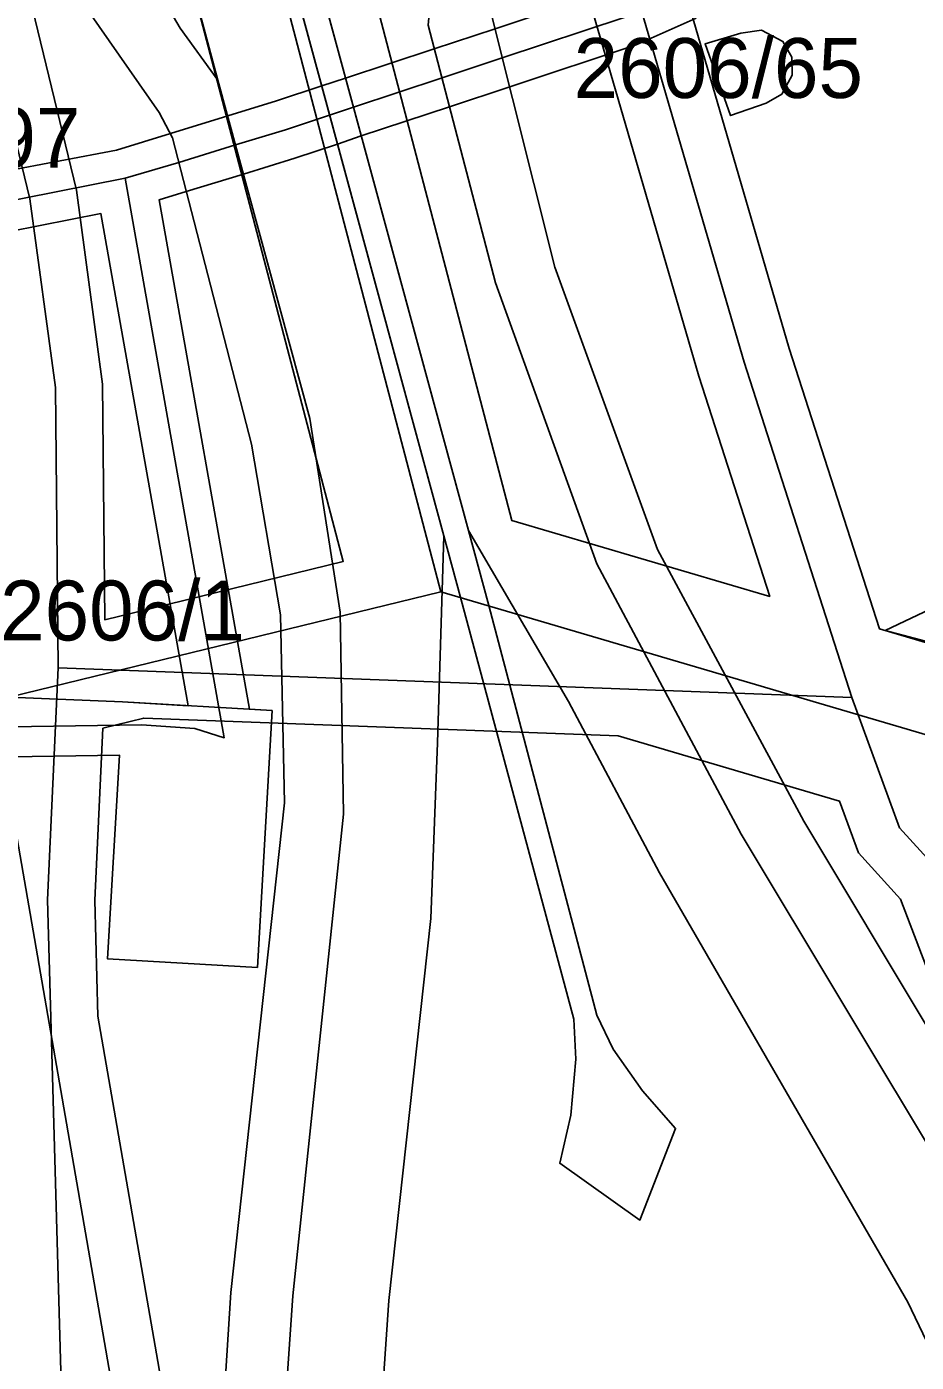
# Model space of a CAD drawing. Extents: x -263423 to -261326, y -1240067 to -1237864.
# Drawn here: x -262889.94 to -262860.21, y -1239293 to -1239248.39 of the extents above; entities that cross this region are included whole.
import ezdxf

# ---------------------------------------------------------------- set-up
doc = ezdxf.new("R2010")
doc.units = 0
for name, color, linetype in [('body_kn', 7, 'Continuous'), ('kladpar_druhypozemkov', 7, 'Continuous'), ('kladpar_hranice', 7, 'Continuous'), ('kladpar_parcelnecisla', 7, 'Continuous'), ('kladpar_plochy', 7, 'Continuous'), ('tarchy_linie', 7, 'Continuous'), ('zappar_hrandruhpozemk', 7, 'Continuous')]:
    doc.layers.add(name, color=color, linetype=linetype)

msp = doc.modelspace()

# ---------------------------------------------------------------- linework, layer by layer
at = {"layer": 'body_kn'}
for p, q in [((-262884.81, -1239248.44), (-262884.81, -1239248.44)), ((-262874.29, -1239248.46), (-262874.29, -1239248.46)), ((-262866.08, -1239248.61), (-262866.08, -1239248.61)), ((-262865.39, -1239248.51), (-262865.39, -1239248.51)), ((-262876.32, -1239249.13), (-262876.32, -1239249.13)), ((-262869.58, -1239249), (-262869.58, -1239249)), ((-262867.27, -1239248.96), (-262867.27, -1239248.96)), ((-262867.27, -1239248.96), (-262867.27, -1239248.96)), ((-262864.67, -1239248.88), (-262864.67, -1239248.88)), ((-262874.05, -1239249.43), (-262874.05, -1239249.43)), ((-262864.37, -1239249.41), (-262864.37, -1239249.41)), ((-262879.29, -1239250.11), (-262879.29, -1239250.11)), ((-262876.06, -1239250.1), (-262876.06, -1239250.1)), ((-262864.36, -1239250.01), (-262864.36, -1239250.01)), ((-262883.55, -1239250.17), (-262883.55, -1239250.17)), ((-262880.08, -1239250.37), (-262880.08, -1239250.37)), ((-262873.8, -1239250.4), (-262873.8, -1239250.4)), ((-262881.59, -1239250.87), (-262881.59, -1239250.87)), ((-262865.23, -1239250.94), (-262865.23, -1239250.94)), ((-262864.71, -1239250.64), (-262864.71, -1239250.64)), ((-262885.51, -1239251.25), (-262885.51, -1239251.25)), ((-262883.22, -1239251.37), (-262883.22, -1239251.37)), ((-262879.82, -1239251.34), (-262879.82, -1239251.34)), ((-262879.02, -1239251.08), (-262879.02, -1239251.08)), ((-262875.81, -1239251.07), (-262875.81, -1239251.07)), ((-262866.42, -1239251.36), (-262866.42, -1239251.36)), ((-262881.29, -1239251.83), (-262881.29, -1239251.83)), ((-262885.14, -1239251.96), (-262885.14, -1239251.96)), ((-262885.07, -1239252.1), (-262885.07, -1239252.1)), ((-262882.96, -1239252.34), (-262882.96, -1239252.34)), ((-262879.55, -1239252.31), (-262879.55, -1239252.31)), ((-262878.76, -1239252.04), (-262878.76, -1239252.04)), ((-262886.94, -1239252.51), (-262886.94, -1239252.51)), ((-262880.98, -1239252.78), (-262880.98, -1239252.78)), ((-262884.86, -1239252.92), (-262884.86, -1239252.92)), ((-262886.65, -1239253.45), (-262886.65, -1239253.45)), ((-262882.7, -1239253.31), (-262882.7, -1239253.31)), ((-262888.28, -1239253.85), (-262888.28, -1239253.85)), ((-262884.61, -1239253.89), (-262884.61, -1239253.89)), ((-262889.83, -1239254.14), (-262889.83, -1239254.14)), ((-262885.51, -1239254.17), (-262885.51, -1239254.17)), ((-262887.46, -1239254.63), (-262887.46, -1239254.63)), ((-262872.29, -1239256.42), (-262872.29, -1239256.42)), ((-262874.28, -1239256.95), (-262874.28, -1239256.95)), ((-262864.46, -1239259.14), (-262864.46, -1239259.14)), ((-262865.97, -1239259.6), (-262865.97, -1239259.6)), ((-262887.41, -1239260.33), (-262887.41, -1239260.33)), ((-262867.48, -1239260.06), (-262867.48, -1239260.06)), ((-262888.98, -1239260.44), (-262888.98, -1239260.44)), ((-262880.48, -1239261.48), (-262880.48, -1239261.48)), ((-262882.43, -1239262.33), (-262882.43, -1239262.33)), ((-262875.18, -1239265.22), (-262875.18, -1239265.22)), ((-262875.18, -1239265.22), (-262875.18, -1239265.22)), ((-262873.73, -1239264.88), (-262873.73, -1239264.88)), ((-262876, -1239265.39), (-262876, -1239265.39)), ((-262876, -1239265.39), (-262876, -1239265.39)), ((-262868.86, -1239265.85), (-262868.86, -1239265.85)), ((-262879.36, -1239266.25), (-262879.36, -1239266.25)), ((-262870.89, -1239266.33), (-262870.89, -1239266.33)), ((-262876.1, -1239267.26), (-262876.1, -1239267.26)), ((-262876.1, -1239267.26), (-262876.1, -1239267.26)), ((-262865.11, -1239267.42), (-262865.11, -1239267.42)), ((-262879.46, -1239267.95), (-262879.46, -1239267.95)), ((-262875.31, -1239267.94), (-262875.31, -1239267.94)), ((-262874.5, -1239267.72), (-262874.5, -1239267.72)), ((-262887.33, -1239268.2), (-262887.33, -1239268.2)), ((-262881.46, -1239268.03), (-262881.46, -1239268.03)), ((-262861.45, -1239268.5), (-262861.45, -1239268.5)), ((-262861.26, -1239268.56), (-262861.26, -1239268.56)), ((-262888.89, -1239269.8), (-262888.89, -1239269.8)), ((-262888.89, -1239269.8), (-262888.89, -1239269.8)), ((-262886.74, -1239270.94), (-262886.74, -1239270.94)), ((-262884.54, -1239271.07), (-262884.54, -1239271.07)), ((-262871.84, -1239270.93), (-262871.84, -1239270.93)), ((-262862.37, -1239270.8), (-262862.37, -1239270.8)), ((-262886.03, -1239271.48), (-262886.03, -1239271.48)), ((-262882.49, -1239271.19), (-262882.49, -1239271.19)), ((-262881.74, -1239271.23), (-262881.74, -1239271.23)), ((-262881.74, -1239271.23), (-262881.74, -1239271.23)), ((-262887.4, -1239271.82), (-262887.4, -1239271.82)), ((-262887.4, -1239271.82), (-262887.4, -1239271.82)), ((-262886.1, -1239271.71), (-262886.1, -1239271.71)), ((-262884.32, -1239271.83), (-262884.32, -1239271.83)), ((-262883.34, -1239272.14), (-262883.34, -1239272.14)), ((-262883.34, -1239272.14), (-262883.34, -1239272.14)), ((-262876.21, -1239272.31), (-262876.21, -1239272.31)), ((-262870.18, -1239272.08), (-262870.18, -1239272.08)), ((-262886.84, -1239272.72), (-262886.84, -1239272.72)), ((-262881.33, -1239274.31), (-262881.33, -1239274.31)), ((-262862.78, -1239274.26), (-262862.78, -1239274.26)), ((-262879.35, -1239274.69), (-262879.35, -1239274.69)), ((-262863.97, -1239274.93), (-262863.97, -1239274.93)), ((-262866.07, -1239275.36), (-262866.07, -1239275.36)), ((-262860.78, -1239275.15), (-262860.78, -1239275.15)), ((-262862.15, -1239275.98), (-262862.15, -1239275.98)), ((-262868.8, -1239276.65), (-262868.8, -1239276.65)), ((-262889.24, -1239277.55), (-262889.24, -1239277.55)), ((-262887.66, -1239277.56), (-262887.66, -1239277.56)), ((-262860.74, -1239277.53), (-262860.74, -1239277.53)), ((-262876.44, -1239278.18), (-262876.44, -1239278.18)), ((-262887.24, -1239279.52), (-262887.24, -1239279.52)), ((-262882.23, -1239279.81), (-262882.23, -1239279.81)), ((-262887.56, -1239281.44), (-262887.56, -1239281.44)), ((-262871.66, -1239281.54), (-262871.66, -1239281.54)), ((-262870.89, -1239281.4), (-262870.89, -1239281.4)), ((-262870.34, -1239282.54), (-262870.34, -1239282.54)), ((-262871.59, -1239282.87), (-262871.59, -1239282.87)), ((-262869.36, -1239283.93), (-262869.36, -1239283.93)), ((-262871.76, -1239284.74), (-262871.76, -1239284.74)), ((-262868.26, -1239285.19), (-262868.26, -1239285.19)), ((-262872.13, -1239286.35), (-262872.13, -1239286.35)), ((-262869.45, -1239288.25), (-262869.45, -1239288.25)), ((-262883.12, -1239290.67), (-262883.12, -1239290.67)), ((-262881.05, -1239290.78), (-262881.05, -1239290.78)), ((-262877.84, -1239290.94), (-262877.84, -1239290.94)), ((-262860.5, -1239290.99), (-262860.5, -1239290.99))]:
    msp.add_line(p, q, dxfattribs=at)
at = {"layer": 'kladpar_druhypozemkov'}
for p, q in [((-262866.03, -1239249.78), (-262866.03, -1239249.78)), ((-262885.94, -1239267.15), (-262885.94, -1239267.15))]:
    msp.add_line(p, q, dxfattribs=at)
at = {"layer": 'kladpar_hranice'}
for points in [[(-262893.54, -1239197.19), (-262892.9, -1239198.44), (-262892.79, -1239199.33), (-262892.76, -1239200.55), (-262875.18, -1239265.22), (-262874.5, -1239267.72), (-262870.89, -1239281.4), (-262870.34, -1239282.54), (-262869.36, -1239283.93), (-262868.26, -1239285.19), (-262869.45, -1239288.25), (-262872.13, -1239286.35), (-262871.76, -1239284.74), (-262871.59, -1239282.87), (-262871.66, -1239281.54), (-262875.31, -1239267.94), (-262876, -1239265.39), (-262893.6, -1239200.6), (-262893.66, -1239199.26), (-262893.7, -1239198.54), (-262894.26, -1239197.51)], [(-262894.26, -1239197.51), (-262893.7, -1239198.54), (-262893.66, -1239199.26), (-262893.6, -1239200.6), (-262876, -1239265.39), (-262875.31, -1239267.94), (-262871.66, -1239281.54), (-262871.59, -1239282.87), (-262871.76, -1239284.74), (-262872.13, -1239286.35), (-262869.45, -1239288.25), (-262868.26, -1239285.19), (-262869.36, -1239283.93), (-262870.34, -1239282.54), (-262870.89, -1239281.4), (-262874.5, -1239267.72), (-262875.18, -1239265.22), (-262892.76, -1239200.55), (-262892.79, -1239199.33), (-262892.9, -1239198.44), (-262893.54, -1239197.19)], [(-262867.27, -1239248.96), (-262866.08, -1239248.61), (-262865.39, -1239248.51), (-262864.67, -1239248.88), (-262864.37, -1239249.41), (-262864.36, -1239250.01), (-262864.71, -1239250.64), (-262865.23, -1239250.94), (-262866.42, -1239251.36), (-262867.27, -1239248.96)], [(-262866.08, -1239248.61), (-262867.27, -1239248.96), (-262866.42, -1239251.36), (-262865.23, -1239250.94), (-262864.71, -1239250.64), (-262864.36, -1239250.01), (-262864.37, -1239249.41), (-262864.67, -1239248.88), (-262865.39, -1239248.51), (-262866.08, -1239248.61)]]:
    msp.add_lwpolyline(points, dxfattribs=at)
at = {"layer": 'kladpar_plochy'}
for p, q in [((-262875.18, -1239265.22), (-262892.76, -1239200.55)), ((-262893.6, -1239200.6), (-262876, -1239265.39)), ((-262866.08, -1239248.61), (-262867.27, -1239248.96)), ((-262865.39, -1239248.51), (-262866.08, -1239248.61)), ((-262864.67, -1239248.88), (-262865.39, -1239248.51)), ((-262867.27, -1239248.96), (-262866.42, -1239251.36)), ((-262864.37, -1239249.41), (-262864.67, -1239248.88)), ((-262864.36, -1239250.01), (-262864.37, -1239249.41)), ((-262864.71, -1239250.64), (-262864.36, -1239250.01)), ((-262866.42, -1239251.36), (-262865.23, -1239250.94)), ((-262865.23, -1239250.94), (-262864.71, -1239250.64)), ((-262874.5, -1239267.72), (-262875.18, -1239265.22)), ((-262876, -1239265.39), (-262875.31, -1239267.94)), ((-262875.31, -1239267.94), (-262871.66, -1239281.54)), ((-262870.89, -1239281.4), (-262874.5, -1239267.72)), ((-262871.66, -1239281.54), (-262871.59, -1239282.87)), ((-262870.34, -1239282.54), (-262870.89, -1239281.4)), ((-262869.36, -1239283.93), (-262870.34, -1239282.54)), ((-262871.59, -1239282.87), (-262871.76, -1239284.74)), ((-262868.26, -1239285.19), (-262869.36, -1239283.93)), ((-262871.76, -1239284.74), (-262872.13, -1239286.35)), ((-262869.45, -1239288.25), (-262868.26, -1239285.19)), ((-262872.13, -1239286.35), (-262869.45, -1239288.25))]:
    msp.add_line(p, q, dxfattribs=at)
msp.add_lwpolyline([(-262893.54, -1239197.19), (-262892.9, -1239198.44), (-262892.79, -1239199.33), (-262892.76, -1239200.55), (-262875.18, -1239265.22), (-262874.5, -1239267.72), (-262870.89, -1239281.4), (-262870.34, -1239282.54), (-262869.36, -1239283.93), (-262868.26, -1239285.19), (-262869.45, -1239288.25), (-262872.13, -1239286.35), (-262871.76, -1239284.74), (-262871.59, -1239282.87), (-262871.66, -1239281.54), (-262875.31, -1239267.94), (-262876, -1239265.39), (-262893.6, -1239200.6), (-262893.66, -1239199.26), (-262893.7, -1239198.54), (-262894.26, -1239197.51)], dxfattribs=at)
msp.add_lwpolyline([(-262867.27, -1239248.96), (-262866.08, -1239248.61), (-262865.39, -1239248.51), (-262864.67, -1239248.88), (-262864.37, -1239249.41), (-262864.36, -1239250.01), (-262864.71, -1239250.64), (-262865.23, -1239250.94), (-262866.42, -1239251.36)], close=True, dxfattribs=at)
at = {"layer": 'tarchy_linie'}
msp.add_line((-262888.89, -1239269.8), (-262862.37, -1239270.8), dxfattribs=at)
for points in [[(-263002.97, -1238844.59), (-262980.25, -1238906.63), (-262945.58, -1239009.09), (-262938.29, -1239035.86), (-262916.38, -1239115.82), (-262894.12, -1239198.57), (-262876.1, -1239267.26), (-262891.06, -1239270.91), (-262884.2, -1239310.37), (-262877, -1239350.49), (-262869.73, -1239390.34), (-262861.27, -1239427.46), (-262857.92, -1239442.13), (-262856.51, -1239448.31), (-262843.28, -1239506.14), (-262818.17, -1239595.69)], [(-262939.39, -1239021.15), (-262934.2, -1239037.72), (-262927.16, -1239063.69), (-262920.98, -1239083.65), (-262911.91, -1239113.75), (-262904.59, -1239137.31), (-262894.43, -1239170.66), (-262879.54, -1239218.96), (-262874.31, -1239236.62), (-262867.48, -1239260.06), (-262865.11, -1239267.42), (-262873.73, -1239264.88), (-262891.31, -1239197.83), (-262913.63, -1239115.08), (-262935.59, -1239035.12), (-262939.39, -1239021.15)], [(-262931.57, -1239078.69), (-262927.11, -1239096.92), (-262921.96, -1239117.89), (-262918.29, -1239132.37), (-262910.23, -1239164.23), (-262903.15, -1239192.92), (-262896.96, -1239218.17), (-262893.46, -1239232.55), (-262888.28, -1239253.85), (-262887.41, -1239260.33), (-262887.33, -1239268.2), (-262879.36, -1239266.25), (-262896.93, -1239199.31), (-262919.13, -1239116.56), (-262940.99, -1239036.6)], [(-262868.1, -1239408.65), (-262872.01, -1239389.76), (-262878.89, -1239354.27), (-262886.38, -1239314.4), (-262887.47, -1239307.93), (-262888.71, -1239296.45), (-262889.24, -1239277.55), (-262888.89, -1239269.8), (-262888.98, -1239260.44), (-262889.83, -1239254.14), (-262894.99, -1239232.92), (-262898.49, -1239218.54), (-262904.68, -1239193.3), (-262911.76, -1239164.61), (-262919.82, -1239132.76), (-262923.49, -1239118.27), (-262928.64, -1239097.29), (-262933.1, -1239079.06)], [(-262919.47, -1239083.19), (-262910.4, -1239113.29), (-262903.08, -1239136.85), (-262892.92, -1239170.2), (-262878.03, -1239218.5), (-262872.8, -1239236.18), (-262865.97, -1239259.6), (-262862.37, -1239270.8), (-262860.78, -1239275.15), (-262855.16, -1239281.3), (-262847.42, -1239296.93), (-262841.21, -1239314.37), (-262837.3, -1239325.72), (-262833.82, -1239334.62), (-262823.57, -1239363.35), (-262812.24, -1239393.87)], [(-262912, -1239272.44), (-262911.43, -1239272.98), (-262900.66, -1239270.87), (-262899.91, -1239271.44), (-262899.03, -1239271.13), (-262897.81, -1239270.71), (-262890.51, -1239271.78), (-262886.1, -1239271.71), (-262884.32, -1239271.83), (-262883.34, -1239272.14), (-262886.65, -1239253.45), (-262895.77, -1239255.25), (-262901, -1239256.19), (-262902.95, -1239245.25), (-262905.65, -1239233.51), (-262907.52, -1239223.8), (-262907.72, -1239222.99), (-262910.73, -1239208.94), (-262913.76, -1239193.57)], [(-262877.17, -1239193.9), (-262874.23, -1239204.17), (-262874.43, -1239205.3), (-262870.75, -1239216.92), (-262869.87, -1239217.95), (-262868.41, -1239222.44), (-262866.89, -1239227.27), (-262863.66, -1239236.62), (-262861.02, -1239245.55), (-262867.89, -1239247.16), (-262869.94, -1239248.07), (-262874.05, -1239249.43), (-262876.06, -1239250.1), (-262879.02, -1239251.08), (-262879.82, -1239251.34), (-262881.29, -1239251.83), (-262882.96, -1239252.34), (-262884.86, -1239252.92), (-262886.65, -1239253.45)], [(-262890.7, -1239253.23), (-262886.94, -1239252.51), (-262885.14, -1239251.96), (-262883.22, -1239251.37), (-262881.59, -1239250.87), (-262880.08, -1239250.37), (-262879.29, -1239250.11), (-262876.32, -1239249.13), (-262874.29, -1239248.46), (-262870.3, -1239247.13), (-262868.21, -1239246.21), (-262862.28, -1239244.82), (-262864.61, -1239236.92), (-262867.84, -1239227.59), (-262869.36, -1239222.75), (-262870.76, -1239218.45), (-262871.64, -1239217.42), (-262875.46, -1239205.37), (-262875.25, -1239204.22), (-262878.13, -1239194.18)], [(-262868.71, -1239244.57), (-262864.46, -1239259.14), (-262861.45, -1239268.5), (-262858.82, -1239269.28), (-262856.89, -1239271.06), (-262851.57, -1239285.01), (-262845.97, -1239296.31)], [(-262815.82, -1239255.23), (-262839.17, -1239265.37), (-262840.46, -1239264.79), (-262843.52, -1239266.07), (-262846.69, -1239265.07), (-262857.71, -1239270.3), (-262858.82, -1239269.28), (-262858.94, -1239269.17), (-262861.26, -1239268.56), (-262851.47, -1239263.91), (-262851.43, -1239263.93), (-262850.86, -1239263.81), (-262846.31, -1239261.94), (-262843.68, -1239262.77), (-262802.64, -1239245.55)], [(-262867.57, -1239248.11), (-262869.58, -1239249), (-262873.8, -1239250.4), (-262875.81, -1239251.07), (-262878.76, -1239252.04), (-262879.55, -1239252.31), (-262880.98, -1239252.78), (-262882.7, -1239253.31), (-262884.61, -1239253.89), (-262885.51, -1239254.17), (-262882.49, -1239271.19), (-262881.74, -1239271.23), (-262882.23, -1239279.81), (-262887.24, -1239279.52), (-262886.84, -1239272.72), (-262890.49, -1239272.78)], [(-262890.52, -1239270.78), (-262886.74, -1239270.94), (-262884.54, -1239271.07), (-262887.46, -1239254.63), (-262895.58, -1239256.23)], [(-262876.1, -1239267.26), (-262859.65, -1239272.11), (-262836.46, -1239332.83), (-262813.8, -1239395.79), (-262782.96, -1239480.21), (-262751.68, -1239564.86), (-262738.56, -1239596.25), (-262720.83, -1239681.08), (-262703.16, -1239765.24), (-262676.39, -1239868.22), (-262673.88, -1239876.15)], [(-262881.74, -1239271.23), (-262882.23, -1239279.81), (-262887.24, -1239279.52), (-262886.84, -1239272.72), (-262890.49, -1239272.78), (-262897.46, -1239271.77), (-262898.91, -1239273.2), (-262899.5, -1239272.38), (-262900.2, -1239271.67), (-262899.07, -1239270.54), (-262899.1, -1239269.96), (-262898.54, -1239269.59), (-262897.7, -1239269.04), (-262897.22, -1239269.78), (-262890.52, -1239270.78), (-262886.74, -1239270.94), (-262881.74, -1239271.23)], [(-262883.34, -1239272.14), (-262884.32, -1239271.83), (-262886.1, -1239271.71), (-262890.51, -1239271.78), (-262897.81, -1239270.71), (-262898.99, -1239271.87), (-262899.5, -1239272.38)], [(-262887.4, -1239271.82), (-262886.03, -1239271.48), (-262870.18, -1239272.08), (-262862.78, -1239274.26), (-262862.15, -1239275.98), (-262860.74, -1239277.53), (-262839.23, -1239333.86), (-262816.57, -1239396.8)], [(-262823.03, -1239560.07), (-262828.03, -1239541.17), (-262832, -1239526.63), (-262837.39, -1239506.6), (-262841.48, -1239490.91), (-262845.09, -1239476.09), (-262852.63, -1239446.01), (-262852.91, -1239441.33), (-262856.62, -1239422.41), (-262858.01, -1239417.71), (-262862.05, -1239416.38), (-262868.07, -1239389.96), (-262875.38, -1239350.2), (-262882.58, -1239310.08), (-262887.56, -1239281.44), (-262887.66, -1239277.56), (-262887.4, -1239271.82)]]:
    msp.add_lwpolyline(points, dxfattribs=at)
at = {"layer": 'zappar_hrandruhpozemk'}
for p, q in [((-262887.35, -1239236.1), (-262883.55, -1239250.17)), ((-262868.86, -1239265.85), (-262863.97, -1239274.93)), ((-262881.33, -1239274.31), (-262883.12, -1239290.67)), ((-262866.07, -1239275.36), (-262857.6, -1239289.47)), ((-262868.8, -1239276.65), (-262860.5, -1239290.99)), ((-262876.44, -1239278.18), (-262877.84, -1239290.94)), ((-262881.05, -1239290.78), (-262881.83, -1239302.09))]:
    msp.add_line(p, q, dxfattribs=at)
for points in [[(-262874.59, -1239240.27), (-262874.08, -1239243.44), (-262874.41, -1239247.99), (-262872.29, -1239256.42), (-262868.86, -1239265.85)], [(-262889.39, -1239243.66), (-262887.85, -1239247.9), (-262885.51, -1239251.25), (-262885.07, -1239252.1), (-262882.43, -1239262.33), (-262881.46, -1239268.03), (-262881.33, -1239274.31)], [(-262876.15, -1239244.12), (-262876.52, -1239248.34), (-262874.28, -1239256.95), (-262870.89, -1239266.33), (-262866.07, -1239275.36)], [(-262886.39, -1239245.74), (-262884.81, -1239248.44), (-262883.55, -1239250.17), (-262880.48, -1239261.48), (-262879.46, -1239267.95), (-262879.35, -1239274.69), (-262881.05, -1239290.78)], [(-262875.18, -1239265.22), (-262871.84, -1239270.93), (-262868.8, -1239276.65)], [(-262876, -1239265.39), (-262876.21, -1239272.31), (-262876.44, -1239278.18)], [(-262863.97, -1239274.93), (-262855.63, -1239288.83), (-262852.38, -1239295.01), (-262847.93, -1239305.11)], [(-262883.12, -1239290.67), (-262883.84, -1239302.07), (-262883.55, -1239313.2), (-262882.28, -1239324.23), (-262880.45, -1239334.04), (-262877.26, -1239350.31), (-262874.15, -1239363.51)], [(-262877.84, -1239290.94), (-262878.61, -1239302.13), (-262878.3, -1239312.82), (-262877, -1239323.59)], [(-262860.5, -1239290.99), (-262853.02, -1239306.6), (-262846.33, -1239325.05)]]:
    msp.add_lwpolyline(points, dxfattribs=at)

# ---------------------------------------------------------------- texts
at = {"layer": 'kladpar_parcelnecisla'}
for s, p in [('2606/65', (-262871.664, -1239250.77)), ('2606/97', (-262897.812, -1239253.1)), ('2606/1', (-262890.829, -1239268.89))]:
    msp.add_text(s, height=2, dxfattribs=at).set_placement(p)

doc.saveas('drawing.dxf')
